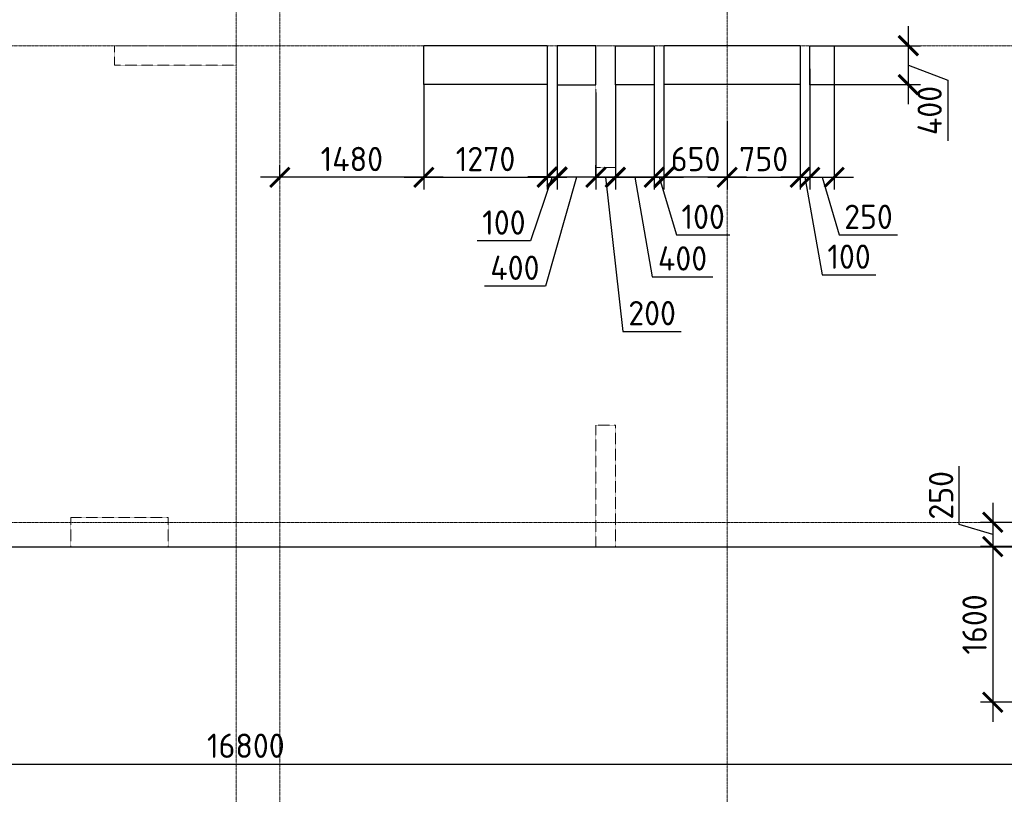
# Model space of a CAD drawing. Header units: millimetres. Extents: x -42044588 to 856694, y -806701 to 941911.
# Tile 861 of 1056: x -189843 to -179718, y -140596 to -132630. Entities that reach past the tile are written whole.
import ezdxf

# ---------------------------------------------------------------- set-up
doc = ezdxf.new("R2010")
doc.units = ezdxf.units.MM
for name, pattern in [('______5', [1100, 800, -100, 100, -100]), ('DASHED', [7, 5, -2, 0]), ('осевая', [50.8, 31.75, -6.35, 6.35, -6.35])]:
    doc.linetypes.add(name, pattern=pattern)
doc.layers.add('Колонна_ бетон', color=7, linetype='Continuous', lineweight=50, true_color=0xb4b496)
for name, color, linetype, lineweight in [('Оси', 40, '______5', 18), ('Перекрытие ж_бетон', 1, 'Continuous', 30), ('РАЗМЕРЫ', 1, 'Continuous', 9)]:
    doc.layers.add(name, color=color, linetype=linetype, lineweight=lineweight)
doc.styles.add('GOST-2.304_Type-B', font='GOST_Common.ttf')
doc.dimstyles.new('СПДС', dxfattribs={"dimscale": 100, "dimtxt": 2.5, "dimasz": 2, "dimexe": 1.25, "dimexo": 0, "dimtad": 1, "dimdec": 0, "dimrnd": 5, "dimtxsty": 'GOST-2.304_Type-B', "dimblk": 'ARCHTICK', "dimcen": 2.5, "dimdle": 2, "dimclrd": 1, "dimclre": 1, "dimclrt": 1, "dimadec": 0, "dimazin": 2, "dimtfac": 0.75, "dimtdec": 0, "dimtmove": 1, "dimatfit": 3, "dimfxl": 0, "dimtolj": 1, "dimarcsym": 0})

# ---------------------------------------------------------------- blocks, each defined once
blk = doc.blocks.new('оси блок 2')
at = {"layer": 'Оси', "color": 16, "linetype": 'осевая', "lineweight": 0, "ltscale": 0.25, "transparency": 33554687}
for p, q in [((-72354.7, -322543), (-72354.7, -347914.1)), ((-77404.7, -323084.4), (-77404.7, -347462.5)), ((-76954.7, -323084.4), (-76954.7, -347468.4)), ((-89822.3, -337801.3), (-37238.5, -337801.3)), ((-89822.3, -342701.3), (-37238.5, -342701.3))]:
    blk.add_line(p, q, dxfattribs=at)
blk = doc.blocks.new('_ArchTick')
at = {"color": 0, "linetype": 'ByBlock', "const_width": 0.15}
blk.add_lwpolyline([(-0.5, -0.5), (0.5, 0.5)], dxfattribs=at)
blk = doc.blocks.new('*D409')
at = {"layer": 'DEFPOINTS', "color": 0, "transparency": 16777216}
for p in [(-195918, -138050), (-179118, -138580), (-179118, -140284)]:
    blk.add_point(p, dxfattribs=at)
at = {"layer": 'РАЗМЕРЫ', "color": 1, "lineweight": -2, "transparency": 16777216}
for p, q in [((-195918, -138050), (-195918, -140409)), ((-179118, -138580), (-179118, -140409)), ((-196118, -140284), (-178918, -140284))]:
    blk.add_line(p, q, dxfattribs=at)
at = {"layer": 'РАЗМЕРЫ', "color": 1, "lineweight": -2, "transparency": 16777216, "xscale": 200, "yscale": 200, "zscale": 200, "rotation": 180}
blk.add_blockref('_ArchTick', (-195918, -140284), dxfattribs=at)
at = {"layer": 'РАЗМЕРЫ', "color": 1, "lineweight": -2, "transparency": 16777216, "xscale": 200, "yscale": 200, "zscale": 200}
blk.add_blockref('_ArchTick', (-179118, -140284), dxfattribs=at)
at = {"layer": 'РАЗМЕРЫ', "color": 1, "lineweight": 0, "transparency": 16777216, "insert": (-187518, -140096), "char_height": 250, "attachment_point": 5, "style": 'GOST-2.304_Type-B'}
blk.add_mtext('\\A1;16800', dxfattribs=at)
blk = doc.blocks.new('подложка стн 1-го этажа')
at = {"layer": 'Колонна_ бетон', "color": 252, "linetype": 'DASHED', "lineweight": 0, "ltscale": 0.5, "true_color": 0x939598, "transparency": 33554687}
for p, q in [((15094, 14612, -200), (15094, 14612, -200)), ((15094, 14612, -200), (15094, 14412, -200)), ((16344, 14612, -200), (15094, 14612, -200)), ((16344, 14612, -200), (16344, 14612, -200)), ((16344, 14412, -200), (16344, 14612, -200)), ((20044, 14612, -200), (20044, 14612, -200)), ((20044, 14612, -200), (20044, 13362, -200)), ((20244, 14612, -200), (20044, 14612, -200)), ((20244, 14612, -200), (20244, 14612, -200)), ((20244, 14612, -200), (20244, 13362, -200)), ((15094, 14412, -200), (15094, 14412, -200)), ((15094, 14412, -200), (16344, 14412, -200)), ((16344, 14412, -200), (16344, 14412, -200)), ((20044, 13362, -200), (20044, 13362, -200)), ((20044, 13362, -200), (20244, 13362, -200)), ((20244, 13362, -200), (20244, 13362, -200)), ((20044, 10712, -200), (20044, 9462, -200)), ((20244, 10712, -200), (20044, 10712, -200)), ((20244, 9462, -200), (20244, 10712, -200)), ((14644, 9762, -200), (14644, 9462, -200)), ((14644, 9762, -200), (15644, 9762, -200)), ((15644, 9762, -200), (15644, 9462, -200)), ((15644, 9462, -200), (14644, 9462, -200)), ((20244, 9462, -200), (20044, 9462, -200))]:
    blk.add_line(p, q, dxfattribs=at)
blk = doc.blocks.new('*D504')
at = {"layer": 'DEFPOINTS', "color": 0, "transparency": 16777216}
for p in [(-176999, -137799), (-179837, -138049), (-177017, -138049)]:
    blk.add_point(p, dxfattribs=at)
at = {"layer": 'РАЗМЕРЫ', "color": 1, "lineweight": -2, "transparency": 16777216}
for p, q in [((-180181, -137821), (-180181, -137221)), ((-179837, -137599), (-179837, -138249)), ((-176999, -137799), (-179962, -137799)), ((-179837, -137924), (-180181, -137821)), ((-177017, -138049), (-179962, -138049))]:
    blk.add_line(p, q, dxfattribs=at)
at = {"layer": 'РАЗМЕРЫ', "color": 1, "lineweight": -2, "transparency": 16777216, "xscale": 200, "yscale": 200, "zscale": 200}
for p, rotation in [((-179837, -137799), 90), ((-179837, -138049), 270)]:
    blk.add_blockref('_ArchTick', p, dxfattribs=dict(at, rotation=rotation))
at = {"layer": 'РАЗМЕРЫ', "color": 1, "lineweight": 0, "transparency": 16777216, "insert": (-180368, -137521), "char_height": 250, "attachment_point": 5, "rotation": 90, "style": 'GOST-2.304_Type-B'}
blk.add_mtext('\\A1;250', dxfattribs=at)
blk = doc.blocks.new('*D518')
at = {"layer": 'DEFPOINTS', "color": 0, "transparency": 16777216}
for p in [(-176650, -138049), (-179837, -139649), (-176819, -139649)]:
    blk.add_point(p, dxfattribs=at)
at = {"layer": 'РАЗМЕРЫ', "color": 1, "lineweight": -2, "transparency": 16777216}
for p, q in [((-179837, -137849), (-179837, -139849)), ((-176650, -138049), (-179962, -138049)), ((-176819, -139649), (-179962, -139649))]:
    blk.add_line(p, q, dxfattribs=at)
at = {"layer": 'РАЗМЕРЫ', "color": 1, "lineweight": -2, "transparency": 16777216, "xscale": 200, "yscale": 200, "zscale": 200}
for p, rotation in [((-179837, -138049), 90), ((-179837, -139649), 270)]:
    blk.add_blockref('_ArchTick', p, dxfattribs=dict(at, rotation=rotation))
at = {"layer": 'РАЗМЕРЫ', "color": 1, "lineweight": 0, "transparency": 16777216, "insert": (-180024, -138849), "char_height": 250, "attachment_point": 5, "rotation": 90, "style": 'GOST-2.304_Type-B'}
blk.add_mtext('\\A1;1600', dxfattribs=at)
blk = doc.blocks.new('*D2923')
at = {"layer": 'DEFPOINTS', "color": 0, "transparency": 16777216}
for p in [(-184318, -133380), (-183918, -133380), (-184318, -134251)]:
    blk.add_point(p, dxfattribs=at)
at = {"layer": 'РАЗМЕРЫ', "color": 1, "lineweight": -2, "transparency": 16777216}
for p, q in [((-184318, -133380), (-184318, -134376)), ((-183918, -133380), (-183918, -134376)), ((-183718, -134251), (-184518, -134251)), ((-184118, -134251), (-184438, -135369)), ((-184438, -135369), (-185063, -135369))]:
    blk.add_line(p, q, dxfattribs=at)
at = {"layer": 'РАЗМЕРЫ', "color": 1, "lineweight": -2, "transparency": 16777216, "xscale": 200, "yscale": 200, "zscale": 200, "rotation": 180}
blk.add_blockref('_ArchTick', (-184318, -134251), dxfattribs=at)
at = {"layer": 'РАЗМЕРЫ', "color": 1, "lineweight": -2, "transparency": 16777216, "xscale": 200, "yscale": 200, "zscale": 200}
blk.add_blockref('_ArchTick', (-183918, -134251), dxfattribs=at)
at = {"layer": 'РАЗМЕРЫ', "color": 1, "lineweight": 0, "transparency": 16777216, "insert": (-184751, -135181), "char_height": 250, "attachment_point": 5, "style": 'GOST-2.304_Type-B'}
blk.add_mtext('\\A1;400', dxfattribs=at)
blk = doc.blocks.new('*D2924')
at = {"layer": 'DEFPOINTS', "color": 0, "transparency": 16777216}
for p in [(-183718, -133300), (-183318, -133300), (-183318, -134251)]:
    blk.add_point(p, dxfattribs=at)
at = {"layer": 'РАЗМЕРЫ', "color": 1, "lineweight": -2, "transparency": 16777216}
for p, q in [((-183718, -133300), (-183718, -134376)), ((-183318, -133300), (-183318, -134376)), ((-183918, -134251), (-183118, -134251)), ((-183518, -134251), (-183340, -135273)), ((-183340, -135273), (-182715, -135273))]:
    blk.add_line(p, q, dxfattribs=at)
at = {"layer": 'РАЗМЕРЫ', "color": 1, "lineweight": -2, "transparency": 16777216, "xscale": 200, "yscale": 200, "zscale": 200, "rotation": 180}
blk.add_blockref('_ArchTick', (-183718, -134251), dxfattribs=at)
at = {"layer": 'РАЗМЕРЫ', "color": 1, "lineweight": -2, "transparency": 16777216, "xscale": 200, "yscale": 200, "zscale": 200}
blk.add_blockref('_ArchTick', (-183318, -134251), dxfattribs=at)
at = {"layer": 'РАЗМЕРЫ', "color": 1, "lineweight": 0, "transparency": 16777216, "insert": (-183027, -135085), "char_height": 250, "attachment_point": 5, "style": 'GOST-2.304_Type-B'}
blk.add_mtext('\\A1;400', dxfattribs=at)
blk = doc.blocks.new('*D2925')
at = {"layer": 'DEFPOINTS', "color": 0, "transparency": 16777216}
for p in [(-181715, -132898), (-180705, -132898), (-181715, -133298)]:
    blk.add_point(p, dxfattribs=at)
at = {"layer": 'РАЗМЕРЫ', "color": 1, "lineweight": -2, "transparency": 16777216}
for p, q in [((-180705, -133498), (-180705, -132698)), ((-181715, -132898), (-180580, -132898)), ((-180705, -133098), (-180299, -133252)), ((-181715, -133298), (-180580, -133298)), ((-180299, -133252), (-180299, -133877))]:
    blk.add_line(p, q, dxfattribs=at)
at = {"layer": 'РАЗМЕРЫ', "color": 1, "lineweight": -2, "transparency": 16777216, "xscale": 200, "yscale": 200, "zscale": 200}
for p, rotation in [((-180705, -132898), 90), ((-180705, -133298), 270)]:
    blk.add_blockref('_ArchTick', p, dxfattribs=dict(at, rotation=rotation))
at = {"layer": 'РАЗМЕРЫ', "color": 1, "lineweight": 0, "transparency": 16777216, "insert": (-180486, -133564), "char_height": 250, "attachment_point": 5, "rotation": 90, "style": 'GOST-2.304_Type-B'}
blk.add_mtext('\\A1;400', dxfattribs=at)
blk = doc.blocks.new('*D2926')
at = {"layer": 'DEFPOINTS', "color": 0, "transparency": 16777216}
for p in [(-181718, -133137), (-181468, -133065), (-181468, -134251)]:
    blk.add_point(p, dxfattribs=at)
at = {"layer": 'РАЗМЕРЫ', "color": 1, "lineweight": -2, "transparency": 16777216}
for p, q in [((-181718, -133137), (-181718, -134376)), ((-181468, -133065), (-181468, -134376)), ((-181918, -134251), (-181268, -134251)), ((-181593, -134251), (-181415, -134844)), ((-181415, -134844), (-180815, -134844))]:
    blk.add_line(p, q, dxfattribs=at)
at = {"layer": 'РАЗМЕРЫ', "color": 1, "lineweight": -2, "transparency": 16777216, "xscale": 200, "yscale": 200, "zscale": 200, "rotation": 180}
blk.add_blockref('_ArchTick', (-181718, -134251), dxfattribs=at)
at = {"layer": 'РАЗМЕРЫ', "color": 1, "lineweight": -2, "transparency": 16777216, "xscale": 200, "yscale": 200, "zscale": 200}
blk.add_blockref('_ArchTick', (-181468, -134251), dxfattribs=at)
at = {"layer": 'РАЗМЕРЫ', "color": 1, "lineweight": 0, "transparency": 16777216, "insert": (-181115, -134657), "char_height": 250, "attachment_point": 5, "style": 'GOST-2.304_Type-B'}
blk.add_mtext('\\A1;250', dxfattribs=at)
blk = doc.blocks.new('*D2961')
at = {"layer": 'DEFPOINTS', "color": 0, "transparency": 16777216}
for p in [(-183218, -133643), (-182568, -133672), (-183218, -134251)]:
    blk.add_point(p, dxfattribs=at)
at = {"layer": 'РАЗМЕРЫ', "color": 1, "lineweight": -2, "transparency": 16777216}
for p, q in [((-183218, -133643), (-183218, -134376)), ((-182568, -133672), (-182568, -134376)), ((-182368, -134251), (-183418, -134251))]:
    blk.add_line(p, q, dxfattribs=at)
at = {"layer": 'РАЗМЕРЫ', "color": 1, "lineweight": -2, "transparency": 16777216, "xscale": 200, "yscale": 200, "zscale": 200, "rotation": 180}
blk.add_blockref('_ArchTick', (-183218, -134251), dxfattribs=at)
at = {"layer": 'РАЗМЕРЫ', "color": 1, "lineweight": -2, "transparency": 16777216, "xscale": 200, "yscale": 200, "zscale": 200}
blk.add_blockref('_ArchTick', (-182568, -134251), dxfattribs=at)
at = {"layer": 'РАЗМЕРЫ', "color": 1, "lineweight": 0, "transparency": 16777216, "insert": (-182893, -134063), "char_height": 250, "attachment_point": 5, "style": 'GOST-2.304_Type-B'}
blk.add_mtext('\\A1;650', dxfattribs=at)
blk = doc.blocks.new('*D3082')
at = {"layer": 'DEFPOINTS', "color": 0, "transparency": 16777216}
for p in [(-185688, -133293), (-187168, -134251), (-187168, -134260)]:
    blk.add_point(p, dxfattribs=at)
at = {"layer": 'РАЗМЕРЫ', "color": 1, "lineweight": -2, "transparency": 16777216}
for p, q in [((-185688, -133293), (-185688, -134376)), ((-187168, -134260), (-187168, -134126)), ((-185488, -134251), (-187368, -134251))]:
    blk.add_line(p, q, dxfattribs=at)
at = {"layer": 'РАЗМЕРЫ', "color": 1, "lineweight": -2, "transparency": 16777216, "xscale": 200, "yscale": 200, "zscale": 200, "rotation": 180}
blk.add_blockref('_ArchTick', (-187168, -134251), dxfattribs=at)
at = {"layer": 'РАЗМЕРЫ', "color": 1, "lineweight": -2, "transparency": 16777216, "xscale": 200, "yscale": 200, "zscale": 200}
blk.add_blockref('_ArchTick', (-185688, -134251), dxfattribs=at)
at = {"layer": 'РАЗМЕРЫ', "color": 1, "lineweight": 0, "transparency": 16777216, "insert": (-186428, -134063), "char_height": 250, "attachment_point": 5, "style": 'GOST-2.304_Type-B'}
blk.add_mtext('\\A1;1480', dxfattribs=at)
blk = doc.blocks.new('*D2962')
at = {"layer": 'DEFPOINTS', "color": 0, "transparency": 16777216}
for p in [(-183318, -133300), (-183218, -133256), (-183218, -134251)]:
    blk.add_point(p, dxfattribs=at)
at = {"layer": 'РАЗМЕРЫ', "color": 1, "lineweight": -2, "transparency": 16777216}
for p, q in [((-183318, -133300), (-183318, -134376)), ((-183218, -133256), (-183218, -134376)), ((-183318, -134251), (-183518, -134251)), ((-183318, -134251), (-183218, -134251)), ((-183318, -134251), (-183218, -134251)), ((-183268, -134251), (-183090, -134844)), ((-183218, -134251), (-183018, -134251)), ((-183090, -134844), (-182540, -134844))]:
    blk.add_line(p, q, dxfattribs=at)
at = {"layer": 'РАЗМЕРЫ', "color": 1, "lineweight": -2, "transparency": 16777216, "xscale": 200, "yscale": 200, "zscale": 200}
blk.add_blockref('_ArchTick', (-183318, -134251), dxfattribs=at)
at = {"layer": 'РАЗМЕРЫ', "color": 1, "lineweight": -2, "transparency": 16777216, "xscale": 200, "yscale": 200, "zscale": 200, "rotation": 180}
blk.add_blockref('_ArchTick', (-183218, -134251), dxfattribs=at)
at = {"layer": 'РАЗМЕРЫ', "color": 1, "lineweight": 0, "transparency": 16777216, "insert": (-182815, -134657), "char_height": 250, "attachment_point": 5, "style": 'GOST-2.304_Type-B'}
blk.add_mtext('\\A1;100', dxfattribs=at)
blk = doc.blocks.new('*D2978')
at = {"layer": 'DEFPOINTS', "color": 0, "transparency": 16777216}
for p in [(-181818, -133100), (-181718, -133300), (-181718, -134251)]:
    blk.add_point(p, dxfattribs=at)
at = {"layer": 'РАЗМЕРЫ', "color": 1, "lineweight": -2, "transparency": 16777216}
for p, q in [((-181818, -133100), (-181818, -134376)), ((-181718, -133300), (-181718, -134376)), ((-181818, -134251), (-182018, -134251)), ((-181818, -134251), (-181718, -134251)), ((-181818, -134251), (-181718, -134251)), ((-181768, -134251), (-181590, -135255)), ((-181718, -134251), (-181518, -134251)), ((-181590, -135255), (-181040, -135255))]:
    blk.add_line(p, q, dxfattribs=at)
at = {"layer": 'РАЗМЕРЫ', "color": 1, "lineweight": -2, "transparency": 16777216, "xscale": 200, "yscale": 200, "zscale": 200}
blk.add_blockref('_ArchTick', (-181818, -134251), dxfattribs=at)
at = {"layer": 'РАЗМЕРЫ', "color": 1, "lineweight": -2, "transparency": 16777216, "xscale": 200, "yscale": 200, "zscale": 200, "rotation": 180}
blk.add_blockref('_ArchTick', (-181718, -134251), dxfattribs=at)
at = {"layer": 'РАЗМЕРЫ', "color": 1, "lineweight": 0, "transparency": 16777216, "insert": (-181315, -135067), "char_height": 250, "attachment_point": 5, "style": 'GOST-2.304_Type-B'}
blk.add_mtext('\\A1;100', dxfattribs=at)
blk = doc.blocks.new('*D2979')
at = {"layer": 'DEFPOINTS', "color": 0, "transparency": 16777216}
for p in [(-185688, -133293), (-184418, -133265), (-184418, -134251)]:
    blk.add_point(p, dxfattribs=at)
at = {"layer": 'РАЗМЕРЫ', "color": 1, "lineweight": -2, "transparency": 16777216}
for p, q in [((-185688, -133293), (-185688, -134376)), ((-184418, -133265), (-184418, -134376)), ((-185888, -134251), (-184218, -134251))]:
    blk.add_line(p, q, dxfattribs=at)
at = {"layer": 'РАЗМЕРЫ', "color": 1, "lineweight": -2, "transparency": 16777216, "xscale": 200, "yscale": 200, "zscale": 200, "rotation": 180}
blk.add_blockref('_ArchTick', (-185688, -134251), dxfattribs=at)
at = {"layer": 'РАЗМЕРЫ', "color": 1, "lineweight": -2, "transparency": 16777216, "xscale": 200, "yscale": 200, "zscale": 200}
blk.add_blockref('_ArchTick', (-184418, -134251), dxfattribs=at)
at = {"layer": 'РАЗМЕРЫ', "color": 1, "lineweight": 0, "transparency": 16777216, "insert": (-185053, -134063), "char_height": 250, "attachment_point": 5, "style": 'GOST-2.304_Type-B'}
blk.add_mtext('\\A1;1270', dxfattribs=at)
blk = doc.blocks.new('*D2980')
at = {"layer": 'DEFPOINTS', "color": 0, "transparency": 16777216}
for p in [(-184418, -133265), (-184318, -133263, 360), (-184318, -134247)]:
    blk.add_point(p, dxfattribs=at)
at = {"layer": 'РАЗМЕРЫ', "color": 1, "lineweight": -2, "transparency": 16777216}
for p, q in [((-184418, -133265), (-184418, -134372)), ((-184318, -133263), (-184318, -134372)), ((-184418, -134247), (-184618, -134247)), ((-184368, -134247), (-184589, -134903)), ((-184418, -134247), (-184318, -134247)), ((-184418, -134247), (-184318, -134247)), ((-184318, -134247), (-184118, -134247)), ((-184589, -134903), (-185139, -134903))]:
    blk.add_line(p, q, dxfattribs=at)
at = {"layer": 'РАЗМЕРЫ', "color": 1, "lineweight": -2, "transparency": 16777216, "xscale": 200, "yscale": 200, "zscale": 200}
blk.add_blockref('_ArchTick', (-184418, -134247), dxfattribs=at)
at = {"layer": 'РАЗМЕРЫ', "color": 1, "lineweight": -2, "transparency": 16777216, "xscale": 200, "yscale": 200, "zscale": 200, "rotation": 180}
blk.add_blockref('_ArchTick', (-184318, -134247), dxfattribs=at)
at = {"layer": 'РАЗМЕРЫ', "color": 1, "lineweight": 0, "transparency": 16777216, "insert": (-184864, -134716), "char_height": 250, "attachment_point": 5, "style": 'GOST-2.304_Type-B'}
blk.add_mtext('\\A1;100', dxfattribs=at)
blk = doc.blocks.new('*D2981')
at = {"layer": 'DEFPOINTS', "color": 0, "transparency": 16777216}
for p in [(-183718, -133300), (-183918, -134251), (-183918, -134251)]:
    blk.add_point(p, dxfattribs=at)
at = {"layer": 'РАЗМЕРЫ', "color": 1, "lineweight": -2, "transparency": 16777216}
for p, q in [((-183718, -133300), (-183718, -134376)), ((-183918, -134251), (-183918, -134126)), ((-183518, -134251), (-184118, -134251)), ((-183818, -134251), (-183640, -135835)), ((-183640, -135835), (-183040, -135835))]:
    blk.add_line(p, q, dxfattribs=at)
at = {"layer": 'РАЗМЕРЫ', "color": 1, "lineweight": -2, "transparency": 16777216, "xscale": 200, "yscale": 200, "zscale": 200, "rotation": 180}
blk.add_blockref('_ArchTick', (-183918, -134251), dxfattribs=at)
at = {"layer": 'РАЗМЕРЫ', "color": 1, "lineweight": -2, "transparency": 16777216, "xscale": 200, "yscale": 200, "zscale": 200}
blk.add_blockref('_ArchTick', (-183718, -134251), dxfattribs=at)
at = {"layer": 'РАЗМЕРЫ', "color": 1, "lineweight": 0, "transparency": 16777216, "insert": (-183340, -135648), "char_height": 250, "attachment_point": 5, "style": 'GOST-2.304_Type-B'}
blk.add_mtext('\\A1;200', dxfattribs=at)
blk = doc.blocks.new('*D2982')
at = {"layer": 'DEFPOINTS', "color": 0, "transparency": 16777216}
for p in [(-181818, -133607), (-182568, -133672), (-181818, -134251)]:
    blk.add_point(p, dxfattribs=at)
at = {"layer": 'РАЗМЕРЫ', "color": 1, "lineweight": -2, "transparency": 16777216}
for p, q in [((-181818, -133607), (-181818, -134376)), ((-182568, -133672), (-182568, -134376)), ((-182768, -134251), (-181618, -134251))]:
    blk.add_line(p, q, dxfattribs=at)
at = {"layer": 'РАЗМЕРЫ', "color": 1, "lineweight": -2, "transparency": 16777216, "xscale": 200, "yscale": 200, "zscale": 200, "rotation": 180}
blk.add_blockref('_ArchTick', (-182568, -134251), dxfattribs=at)
at = {"layer": 'РАЗМЕРЫ', "color": 1, "lineweight": -2, "transparency": 16777216, "xscale": 200, "yscale": 200, "zscale": 200}
blk.add_blockref('_ArchTick', (-181818, -134251), dxfattribs=at)
at = {"layer": 'РАЗМЕРЫ', "color": 1, "lineweight": 0, "transparency": 16777216, "insert": (-182193, -134063), "char_height": 250, "attachment_point": 5, "style": 'GOST-2.304_Type-B'}
blk.add_mtext('\\A1;750', dxfattribs=at)
blk = doc.blocks.new('блочина')
at = {"layer": 'Перекрытие ж_бетон', "color": 4}
for points in [[(113843, 55383), (113843, 55783), (115113, 55783), (115113, 55383)], [(116213, 55780), (116213, 55380), (115813, 55380), (115813, 55780)], [(116313, 55382), (116313, 55782), (117713, 55782), (117713, 55382)], [(118063, 55380), (117813, 55380), (117813, 55780), (118063, 55780)]]:
    blk.add_lwpolyline(points, close=True, dxfattribs=at)
at = {"layer": 'Перекрытие ж_бетон', "color": 4, "elevation": 360}
blk.add_lwpolyline([(115213, 55780), (115213, 55380), (115613, 55380), (115613, 55780)], close=True, dxfattribs=at)

msp = doc.modelspace()

# ---------------------------------------------------------------- linework, layer by layer
at = {"layer": 'Перекрытие ж_бетон'}
msp.add_lwpolyline([(-196168.038, -138049.513), (-177617.874, -138049.513), (-177617.874, -139649.513), (-174267.876, -139649.513), (-174267.873, -138049.513), (-162218.038, -138049.513), (-162218.038, -139649.513), (-158868.498, -139649.513), (-158868.503, -138049.513), (-148868.038, -138049.513), (-148868.038, -121149.514), (-158918.038, -121149.514), (-158918.038, -119549.514), (-162268.038, -119549.514), (-162268.038, -121149.514), (-182158.038, -121149.514), (-182158.038, -119549.514), (-185508.038, -119549.514), (-185508.038, -121149.514), (-196168.038, -121149.514), (-196168.038, -138049.513)], dxfattribs=at)

# ---------------------------------------------------------------- block references
for name, p in [('подложка стн 1-го этажа', (-203961.961, -147511.308, 560)), ('блочина', (-299530.716, -188679.158))]:
    msp.add_blockref(name, p)
at = {"layer": 'РАЗМЕРЫ'}
msp.add_blockref('оси блок 2', (-110213.32, 204901.809), dxfattribs=at)

# ---------------------------------------------------------------- dimensions: what is measured, and where the dimension line sits
at = {"layer": 'РАЗМЕРЫ', "lineweight": 0}
dim = msp.add_linear_dim(base=(-180704.933, -132897.513), p1=(-181714.55, -133297.513), p2=(-181714.555, -132897.513), angle=90, dimstyle='СПДС', override={"dimrnd": 5}, dxfattribs=at)
dim.commit()
dim.dimension.update_dxf_attribs({"geometry": '*D2925', "text_midpoint": (-180298.683, -133314.259), "dimtype": 160})
for base, p1, p2, picture, middle in [((-181717.894, -134250.533), (-181817.691, -133099.513), (-181717.894, -133299.517), '*D2978', (-181527.168, -135254.77)), ((-184318.036, -134247.321), (-184417.841, -133265.35), (-184318.036, -133263.365, 360), '*D2980', (-184651.118, -134903.296)), ((-183917.955, -134250.533), (-183717.955, -133299.513), (-183917.955, -134250.533), '*D2981', (-183577.33, -135835.209)), ((-183317.894, -134250.533), (-183717.955, -133299.513), (-183317.894, -133299.513), '*D2924', (-183277.3, -135272.936)), ((-184317.894, -134250.533), (-183917.894, -133379.507), (-184317.894, -133379.507), '*D2923', (-184500.562, -135368.854))]:
    dim = msp.add_linear_dim(base=base, p1=p1, p2=p2, dimstyle='СПДС', override={"dimrnd": 5}, dxfattribs=at)
    dim.commit()
    dim.dimension.update_dxf_attribs({"geometry": picture, "text_midpoint": middle, "dimtype": 160})
for base, p1, p2, picture, middle in [((-181467.894, -134250.533), (-181717.894, -133137.5), (-181467.894, -133065.273), '*D2926', (-181352.269, -134656.783)), ((-187167.896, -134250.533), (-185687.841, -133293.452), (-187167.896, -134260.138), '*D3082', (-186427.868, -134063.033)), ((-184417.841, -134250.533), (-185687.841, -133293.452), (-184417.841, -133265.35), '*D2979', (-185052.841, -134063.033)), ((-183217.691, -134250.533), (-183317.894, -133299.513), (-183217.691, -133255.867), '*D2962', (-183027.168, -134656.783)), ((-183217.691, -134250.533), (-182567.896, -133672.367), (-183217.691, -133642.654), '*D2961', (-182892.794, -134063.033)), ((-181817.691, -134250.533), (-182567.896, -133672.367), (-181817.691, -133607.321), '*D2982', (-182192.794, -134063.033)), ((-179118.038, -140283.608), (-195918.038, -138049.513), (-179118.038, -138579.735), '*D409', (-187518.038, -140096.108))]:
    dim = msp.add_linear_dim(base=base, p1=p1, p2=p2, dimstyle='СПДС', override={"dimrnd": 5}, dxfattribs=at)
    dim.commit()
    dim.dimension.update_dxf_attribs({"geometry": picture, "text_midpoint": middle})
for base, p1, p2, picture, middle in [((-179836.91, -138049.478), (-176998.984, -137799.479), (-177017.407, -138049.478), '*D504', (-180368.16, -137758.853)), ((-179836.91, -139649.478), (-176649.734, -138049.478), (-176818.916, -139649.478), '*D518', (-180024.41, -138849.478))]:
    dim = msp.add_linear_dim(base=base, p1=p1, p2=p2, angle=90, dimstyle='СПДС', override={"dimrnd": 5}, dxfattribs=at)
    dim.commit()
    dim.dimension.update_dxf_attribs({"geometry": picture, "text_midpoint": middle})

doc.saveas('drawing.dxf')
